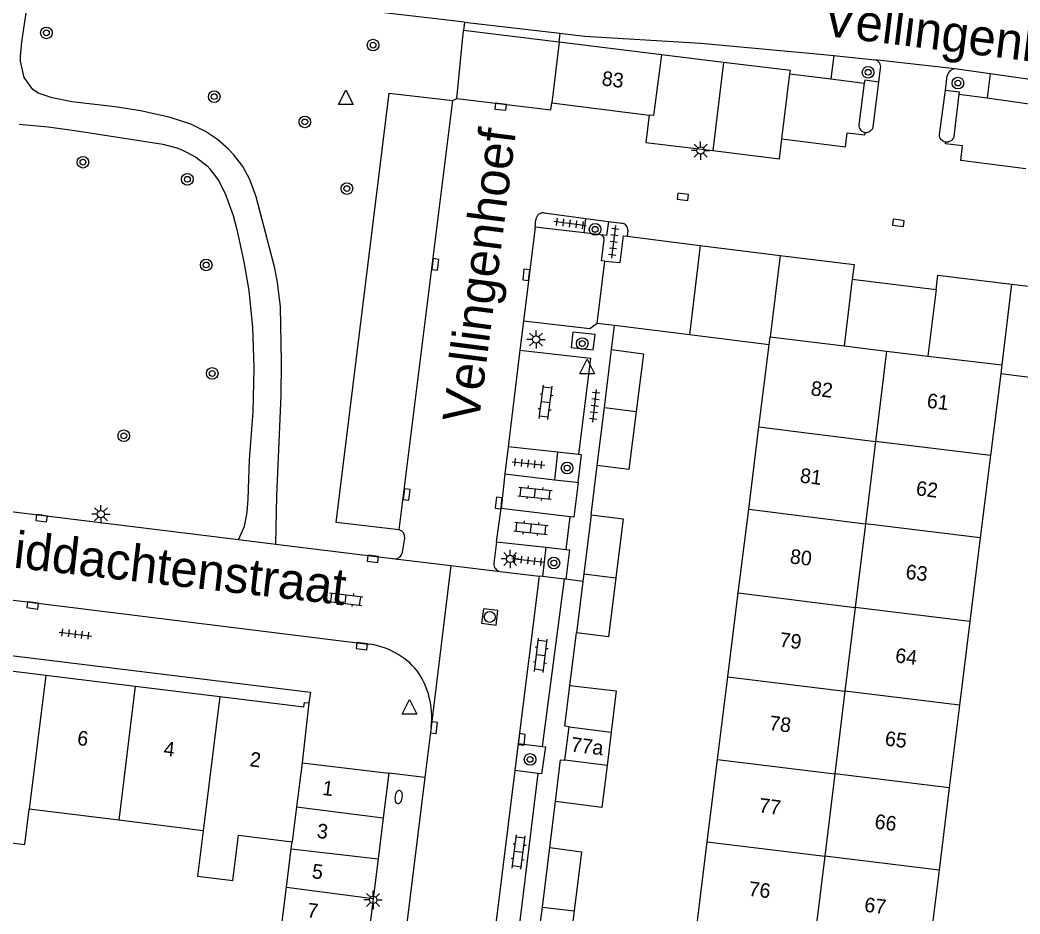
# Model space of a CAD drawing. Extents: x 131000 to 133014, y 396499 to 399001.
# Drawn here: x 131832.3 to 131900.8, y 396867.5 to 396928.8 of the extents above; entities that cross this region are included whole.
import ezdxf

# ---------------------------------------------------------------- set-up
doc = ezdxf.new("R2010")
doc.units = 0
for name, color, linetype in [('gg-anno-huisnummerreeks BGT', 7, 'Continuous'), ('gg-anno-openbare ruimte label', 7, 'Continuous'), ('gg-bbg-bijgebouw', 7, 'Continuous'), ('gg-bbg-gedigitaliseerde bebouwing', 7, 'Continuous'), ('gg-bbg-gedigitaliseerde bijgebouw', 7, 'Continuous'), ('gg-bbg-hoofdgebouw', 7, 'Continuous'), ('gg-bbg-tussenscheiding', 7, 'Continuous'), ('gg-knt-verharding', 7, 'Continuous'), ('gg-knt-verharding nz', 7, 'Continuous'), ('gt-grn-groengrens', 7, 'Continuous'), ('gt-grn-weggrens', 7, 'Continuous'), ('gt-symb-boom', 7, 'Continuous'), ('gt-symb-brandkraan', 7, 'Continuous'), ('gt-symb-klinker verharding', 7, 'Continuous'), ('gt-symb-kolk', 7, 'Continuous'), ('gt-symb-lichtmast', 7, 'Continuous'), ('gt-symb-rioolschacht', 7, 'Continuous'), ('gt-symb-tegel verharding', 7, 'Continuous'), ('gt-symb-waterafsluiter', 7, 'Continuous')]:
    doc.layers.add(name, color=color, linetype=linetype)

# ---------------------------------------------------------------- blocks, each defined once
blk = doc.blocks.new('gt0-BOOM')
at = {"layer": 'gt-symb-boom'}
for radius in [0.4, 0.2]:
    blk.add_circle((0, 0), radius, dxfattribs=at)
blk = doc.blocks.new('gt0-KOLK')
at = {"layer": 'gt-symb-kolk'}
blk.add_lwpolyline([(0, 0), (0.375, 0), (0.375, 0.4), (-0.375, 0.4), (-0.375, 0), (0, 0)], dxfattribs=at)
blk = doc.blocks.new('gt0-LMAST')
at = {"layer": 'gt-symb-lichtmast'}
for p, q in [((-0.182, 0.173), (-0.447, 0.438)), ((-0.005, 0.246), (-0.005, 0.621)), ((0.172, 0.173), (0.437, 0.438)), ((-0.255, -0.004), (-0.63, -0.004)), ((-0.182, -0.181), (-0.447, -0.446)), ((-0.005, -0.254), (-0.005, -0.629)), ((0.437, -0.446), (0.172, -0.181)), ((0.245, -0.004), (0.62, -0.004))]:
    blk.add_line(p, q, dxfattribs=at)
blk.add_circle((-0.005, -0.004), 0.25, dxfattribs=at)
blk = doc.blocks.new('gt0-TEG1')
at = {"layer": 'gt-symb-tegel verharding'}
for p, q in [((-1.125, 0), (1.125, 0)), ((-0.9, -0.25), (-0.9, 0.25)), ((-0.45, -0.25), (-0.45, 0.25)), ((0, -0.25), (0, 0.25)), ((0.45, -0.25), (0.45, 0.25)), ((0.9, -0.25), (0.9, 0.25))]:
    blk.add_line(p, q, dxfattribs=at)
blk = doc.blocks.new('gt0-KL1')
at = {"layer": 'gt-symb-klinker verharding'}
for p, q in [((-1.15, 0.3), (1.15, 0.3)), ((-1, -0.3), (-1, 0.3)), ((-0.5, 0.3), (-0.5, 0.45)), ((0, -0.3), (0, 0.3)), ((0.5, 0.3), (0.5, 0.45)), ((1, -0.3), (1, 0.3)), ((-1.15, -0.3), (1.15, -0.3)), ((-0.5, -0.45), (-0.5, -0.3)), ((0.5, -0.45), (0.5, -0.3))]:
    blk.add_line(p, q, dxfattribs=at)
blk = doc.blocks.new('gt0-WAFSL')
at = {"layer": 'gt-symb-waterafsluiter'}
for p, q in [((-0.5, -0.333), (0, 0.667)), ((0, 0.667), (0.5, -0.333)), ((0.5, -0.333), (-0.5, -0.333))]:
    blk.add_line(p, q, dxfattribs=at)
blk = doc.blocks.new('gt0-RS')
at = {"layer": 'gt-symb-rioolschacht'}
blk.add_lwpolyline([(-0.5, -0.5), (0.5, -0.5), (0.5, 0.5), (-0.5, 0.5)], close=True, dxfattribs=at)
blk.add_circle((0, 0), 0.375, dxfattribs=at)
blk = doc.blocks.new('gt0-BR')
at = {"layer": 'gt-symb-brandkraan'}
for centre, radius, start, end in [((-0.244, 0), 0.206, 107.56694, 252.43307), ((0.599, -2.664), 3, 106.89205, 107.56694), ((0, -0.691), 0.938, 73.10799, 106.89205), ((-0.599, -2.664), 3, 72.43309, 73.10799), ((0.244, 0), 0.206, 287.56695, 72.43309), ((0.599, 2.664), 3, 252.43307, 253.10797), ((0, 0.691), 0.938, 253.10797, 286.89206), ((-0.599, 2.664), 3, 286.89206, 287.56695)]:
    blk.add_arc(centre, radius, start, end, dxfattribs=at)

msp = doc.modelspace()

# ---------------------------------------------------------------- linework, layer by layer
at = {"layer": 'gg-bbg-bijgebouw'}
for p, q in [((131869.23, 396927.26), (131868.72, 396923.1)), ((131876.249, 396926.401), (131869.23, 396927.26)), ((131880.501, 396925.881), (131876.249, 396926.401)), ((131884.512, 396920.651), (131885.061, 396925.089)), ((131868.72, 396923.1), (131875.41, 396922.27)), ((131872.336, 396902.223), (131872.83, 396906.19)), ((131871.84, 396898.24), (131872.336, 396902.223)), ((131871.42, 396894.86), (131870.926, 396890.82)), ((131870.926, 396890.82), (131870.862, 396890.299)), ((131870.862, 396890.299), (131870.43, 396886.77)), ((131869.62, 396878.03), (131869.91, 396880.32)), ((131872.8, 396879.962), (131872.516, 396877.671)), ((131851.61, 396877.86), (131857.55, 396877.15)), ((131857.55, 396877.15), (131857.17, 396874.081)), ((131857.17, 396874.081), (131856.822, 396871.268)), ((131868.08, 396867.967), (131868.59, 396872.06)), ((131856.822, 396871.268), (131856.486, 396868.551)), ((131856.486, 396868.551), (131856.16, 396865.915)), ((131867.58, 396863.95), (131868.08, 396867.967))]:
    msp.add_line(p, q, dxfattribs=at)
for points in [[(131885.061, 396925.089), (131885.09, 396925.32), (131880.501, 396925.881)], [(131875.41, 396922.27), (131875.18, 396920.4), (131879.76, 396919.835)], [(131879.76, 396919.835), (131884.34, 396919.27), (131884.512, 396920.651)], [(131872.83, 396906.19), (131875.01, 396905.91), (131874.516, 396901.947)], [(131874.516, 396901.947), (131874.02, 396897.97), (131871.84, 396898.24)], [(131871.42, 396894.86), (131873.62, 396894.59), (131873.12, 396890.549)], [(131873.12, 396890.549), (131872.62, 396886.5), (131870.43, 396886.77)], [(131869.91, 396880.32), (131869.62, 396880.36), (131869.96, 396883.15)], [(131869.96, 396883.15), (131873.15, 396882.79), (131872.8, 396879.962)], [(131868.98, 396875.21), (131869.33, 396878.06), (131869.62, 396878.03)], [(131872.516, 396877.671), (131872.16, 396874.8), (131868.98, 396875.21)], [(131868.59, 396872.06), (131870.77, 396871.75), (131870.264, 396867.699)], [(131870.264, 396867.699), (131869.76, 396863.66), (131867.58, 396863.95)]]:
    msp.add_lwpolyline(points, dxfattribs=at)
at = {"layer": 'gg-bbg-gedigitaliseerde bebouwing'}
for p, q in [((131839.034, 396873.915), (131832.897, 396874.68)), ((131844.813, 396873.194), (131839.034, 396873.915))]:
    msp.add_line(p, q, dxfattribs=at)
for points in [[(131826.611, 396873.006), (131832.598, 396872.264), (131832.897, 396874.68)], [(131844.813, 396873.194), (131844.431, 396870.087), (131846.863, 396869.788), (131847.245, 396872.895), (131850.921, 396872.433)]]:
    msp.add_lwpolyline(points, dxfattribs=at)
at = {"layer": 'gg-bbg-gedigitaliseerde bijgebouw'}
for p, q in [((131850.861, 396871.95), (131850.921, 396872.433)), ((131850.535, 396869.336), (131850.861, 396871.95)), ((131850.197, 396866.622), (131850.535, 396869.336))]:
    msp.add_line(p, q, dxfattribs=at)
at = {"layer": 'gg-bbg-hoofdgebouw'}
for p, q in [((131873.89, 396913.959), (131878.913, 396913.333)), ((131878.913, 396913.333), (131884.381, 396912.653)), ((131871.83, 396907.99), (131872.36, 396912.25)), ((131889.33, 396911.02), (131895.08, 396910.3)), ((131900.264, 396910.678), (131905.733, 396910.007)), ((131873.038, 396907.84), (131871.83, 396907.99)), ((131878.162, 396907.201), (131873.038, 396907.84)), ((131883.63, 396906.52), (131878.162, 396907.201)), ((131882.929, 396900.883), (131883.63, 396906.52)), ((131899.51, 396904.52), (131898.816, 396898.931)), ((131904.979, 396903.851), (131899.51, 396904.52)), ((131882.229, 396895.247), (131882.929, 396900.883)), ((131898.816, 396898.931), (131898.114, 396893.275)), ((131881.516, 396889.511), (131882.229, 396895.247)), ((131898.114, 396893.275), (131897.401, 396887.539)), ((131880.799, 396883.745), (131881.516, 396889.511)), ((131897.401, 396887.539), (131896.689, 396881.803)), ((131828.058, 396884.613), (131834.037, 396883.877)), ((131834.037, 396883.877), (131840.164, 396883.123)), ((131880.096, 396878.089), (131880.799, 396883.745)), ((131840.164, 396883.123), (131845.964, 396882.41)), ((131852.07, 396881.96), (131851.61, 396877.86)), ((131896.689, 396881.803), (131895.986, 396876.146)), ((131879.393, 396872.432), (131880.096, 396878.089)), ((131895.986, 396876.146), (131895.284, 396870.49)), ((131878.676, 396866.667), (131879.393, 396872.432)), ((131895.284, 396870.49), (131894.572, 396864.754))]:
    msp.add_line(p, q, dxfattribs=at)
for points in [[(131872.36, 396912.25), (131873.41, 396912.16), (131873.64, 396913.99), (131873.89, 396913.959)], [(131884.381, 396912.653), (131889.46, 396912.02), (131889.33, 396911.02)], [(131895.08, 396910.3), (131895.2, 396911.3), (131900.264, 396910.678)], [(131845.964, 396882.41), (131851.73, 396881.7), (131851.77, 396882), (131852.07, 396881.96)]]:
    msp.add_lwpolyline(points, dxfattribs=at)
at = {"layer": 'gg-bbg-tussenscheiding'}
for p, q in [((131880.501, 396925.881), (131879.76, 396919.835)), ((131878.913, 396913.333), (131878.162, 396907.201)), ((131884.381, 396912.653), (131883.695, 396907.058)), ((131889.33, 396911.02), (131888.769, 396906.444)), ((131895.08, 396910.3), (131894.522, 396905.747)), ((131900.264, 396910.678), (131899.584, 396905.134)), ((131883.63, 396906.52), (131883.695, 396907.058)), ((131883.695, 396907.058), (131888.769, 396906.444)), ((131888.769, 396906.444), (131891.689, 396906.09)), ((131891.689, 396906.09), (131890.93, 396899.899)), ((131891.689, 396906.09), (131894.522, 396905.747)), ((131894.522, 396905.747), (131899.584, 396905.134)), ((131899.584, 396905.134), (131899.51, 396904.52)), ((131872.336, 396902.223), (131874.516, 396901.947)), ((131882.929, 396900.883), (131890.93, 396899.899)), ((131890.93, 396899.899), (131890.237, 396894.253)), ((131898.816, 396898.931), (131890.93, 396899.899)), ((131882.229, 396895.247), (131890.237, 396894.253)), ((131890.237, 396894.253), (131889.534, 396888.516)), ((131898.114, 396893.275), (131890.237, 396894.253)), ((131870.926, 396890.82), (131873.12, 396890.549)), ((131881.516, 396889.511), (131889.534, 396888.516)), ((131889.534, 396888.516), (131888.829, 396882.763)), ((131897.401, 396887.539), (131889.534, 396888.516)), ((131834.037, 396883.877), (131832.897, 396874.68)), ((131880.799, 396883.745), (131888.829, 396882.763)), ((131840.164, 396883.123), (131839.034, 396873.915)), ((131888.829, 396882.763), (131888.135, 396877.106)), ((131896.689, 396881.803), (131888.829, 396882.763)), ((131845.964, 396882.41), (131844.813, 396873.194)), ((131869.91, 396880.32), (131872.8, 396879.962)), ((131851.61, 396877.86), (131851.227, 396874.841)), ((131872.516, 396877.671), (131869.62, 396878.03)), ((131880.096, 396878.089), (131888.135, 396877.106)), ((131888.135, 396877.106), (131887.442, 396871.448)), ((131895.986, 396876.146), (131888.135, 396877.106)), ((131851.227, 396874.841), (131850.921, 396872.433)), ((131851.227, 396874.841), (131857.17, 396874.081)), ((131879.393, 396872.432), (131887.442, 396871.448)), ((131850.861, 396871.95), (131856.822, 396871.268)), ((131887.442, 396871.448), (131886.737, 396865.696)), ((131895.284, 396870.49), (131887.442, 396871.448)), ((131850.535, 396869.336), (131856.486, 396868.551)), ((131868.08, 396867.967), (131870.264, 396867.699))]:
    msp.add_line(p, q, dxfattribs=at)
msp.add_lwpolyline([(131876.249, 396926.401), (131875.702, 396922.24), (131875.41, 396922.27)], dxfattribs=at)
at = {"layer": 'gg-knt-verharding'}
for p, q in [((131862.733, 396928.641), (131862.676, 396928.062)), ((131862.733, 396928.641), (131869.283, 396927.884)), ((131862.22, 396923.4), (131862.676, 396928.062)), ((131869.207, 396927.263), (131862.676, 396928.062)), ((131869.283, 396927.884), (131869.207, 396927.263)), ((131869.23, 396927.26), (131869.207, 396927.263)), ((131887.135, 396926.45), (131888.073, 396926.35)), ((131888.073, 396926.35), (131890.87, 396926.05)), ((131896.368, 396925.431), (131890.87, 396926.05)), ((131891.16, 396924.527), (131891.28, 396925.48)), ((131898.78, 396925.092), (131896.368, 396925.431)), ((131885.061, 396925.089), (131887.863, 396924.744)), ((131887.863, 396924.744), (131890.159, 396924.461)), ((131895.717, 396923.973), (131895.85, 396924.97)), ((131861.94, 396923.28), (131862.22, 396923.4)), ((131896.641, 396923.706), (131898.573, 396923.441)), ((131898.573, 396923.441), (131901.773, 396923.002)), ((131868.2, 396915.56), (131871.07, 396915.182)), ((131867.578, 396914.595), (131867.64, 396915.1)), ((131870.938, 396914.193), (131871.07, 396915.182)), ((131871.07, 396915.182), (131872.616, 396914.979)), ((131872.616, 396914.979), (131873.52, 396914.86)), ((131870.938, 396914.193), (131867.578, 396914.595)), ((131872.059, 396914.058), (131870.938, 396914.193)), ((131873.94, 396914.35), (131873.89, 396913.959)), ((131866.785, 396908.13), (131866.542, 396906.153)), ((131872.83, 396906.19), (131873.038, 396907.84)), ((131865.728, 396899.513), (131865.502, 396897.669)), ((131869.129, 396899.156), (131865.728, 396899.513)), ((131869.129, 396899.156), (131868.906, 396897.27)), ((131870.555, 396899.007), (131869.129, 396899.156)), ((131808.948, 396897.867), (131847.239, 396893.171)), ((131871.42, 396894.86), (131871.84, 396898.24)), ((131865.502, 396897.669), (131865.251, 396895.303)), ((131865.502, 396897.669), (131868.906, 396897.27)), ((131868.906, 396897.27), (131870.24, 396897.114)), ((131870.24, 396897.114), (131870.536, 396897.079)), ((131869.979, 396894.734), (131865.251, 396895.303)), ((131869.719, 396892.483), (131869.979, 396894.734)), ((131847.239, 396893.171), (131849.795, 396892.858)), ((131858.48, 396892.29), (131858.65, 396893.27)), ((131864.932, 396893.017), (131864.75, 396891.54)), ((131864.932, 396893.017), (131868.327, 396892.638)), ((131849.795, 396892.858), (131857.988, 396891.853)), ((131868.327, 396892.638), (131868.082, 396890.634)), ((131868.327, 396892.638), (131869.719, 396892.483)), ((131813.032, 396891.332), (131856.14, 396886)), ((131865.18, 396890.98), (131867.86, 396890.66)), ((131868.082, 396890.634), (131867.86, 396890.66)), ((131869.588, 396890.454), (131868.082, 396890.634)), ((131868.095, 396878.987), (131869.588, 396890.454)), ((131869.701, 396890.441), (131869.588, 396890.454)), ((131869.96, 396883.15), (131870.43, 396886.77)), ((131860.46, 396880.33), (131860.029, 396876.843)), ((131866.433, 396879.188), (131866.201, 396877.326)), ((131866.433, 396879.188), (131868.095, 396878.987)), ((131867.79, 396877.128), (131866.201, 396877.326)), ((131866.436, 396866.087), (131867.79, 396877.128)), ((131868.59, 396872.06), (131868.98, 396875.21))]:
    msp.add_line(p, q, dxfattribs=at)
for points in [[(131862.733, 396928.641), (131855.05, 396929.53), (131847.13, 396930.19), (131837.11, 396930.63), (131832.987, 396931.097)], [(131849.795, 396892.858), (131849.869, 396896.171), (131850.173, 396903.034), (131850.199, 396905.339), (131850.113, 396909.119), (131849.926, 396910.795), (131849.733, 396911.772), (131848.46, 396916.669), (131848.015, 396917.861), (131847.531, 396918.737), (131846.928, 396919.542), (131846.564, 396919.935), (131845.811, 396920.6), (131844.977, 396921.154), (131843.965, 396921.639), (131842.479, 396922.127), (131840.523, 396922.572), (131838.777, 396922.835), (131835.811, 396923.177), (131834.464, 396923.442), (131833.506, 396923.779), (131833.134, 396924.027), (131832.554, 396924.843), (131832.301, 396925.962), (131832.295, 396926.29), (131832.394, 396927.284), (131832.785, 396930.033)], [(131869.283, 396927.884), (131870.96, 396927.69), (131878.95, 396927.19), (131887.135, 396926.45)], [(131890.159, 396924.461), (131889.781, 396921.605), (131889.786, 396921.505), (131889.81, 396921.407), (131889.854, 396921.317), (131889.914, 396921.237), (131889.99, 396921.17), (131890.123, 396921.102), (131890.221, 396921.079)], [(131891.16, 396924.527), (131890.186, 396924.662), (131890.159, 396924.461)], [(131890.221, 396921.079), (131890.325, 396921.077), (131890.476, 396921.114), (131890.568, 396921.164), (131890.681, 396921.271), (131890.735, 396921.36), (131890.771, 396921.458), (131891.16, 396924.527)], [(131917.91, 396921.843), (131910.54, 396923.19), (131901.35, 396924.73), (131898.78, 396925.092)], [(131858.27, 396893.83), (131853.94, 396894.33), (131857.57, 396923.77), (131861.94, 396923.28)], [(131895.743, 396920.419), (131895.641, 396920.445), (131895.503, 396920.523), (131895.428, 396920.597), (131895.37, 396920.685), (131895.348, 396920.733), (131895.32, 396920.834), (131895.313, 396920.94), (131895.717, 396923.973)], [(131895.717, 396923.973), (131896.658, 396923.869), (131896.641, 396923.706)], [(131896.641, 396923.706), (131896.309, 396920.798), (131896.273, 396920.697), (131896.217, 396920.607), (131896.142, 396920.53), (131896.054, 396920.471), (131896.005, 396920.449), (131895.902, 396920.42), (131895.849, 396920.414), (131895.743, 396920.419)], [(131832.199, 396921.65), (131834.19, 396921.455), (131836.024, 396921.207), (131842.043, 396920.275), (131843.007, 396920.016), (131843.407, 396919.866), (131844.302, 396919.402), (131845.094, 396918.781), (131845.278, 396918.591), (131845.874, 396917.79), (131846.333, 396916.892), (131846.875, 396915.385), (131847.138, 396914.42), (131847.616, 396912.218), (131847.949, 396910.245), (131848.203, 396907.708), (131848.295, 396904.931), (131848.218, 396901.932), (131847.964, 396898.637), (131847.882, 396895.94), (131847.817, 396895.039), (131847.634, 396894.054), (131847.239, 396893.171)], [(131872.616, 396914.979), (131872.489, 396914.007), (131872.059, 396914.058)], [(131872.36, 396912.25), (131872.138, 396912.279), (131872.325, 396913.726)], [(131871.83, 396907.99), (131871.331, 396907.614), (131866.785, 396908.13)], [(131870.173, 396907.39), (131870.049, 396906.331), (131871.563, 396906.166), (131871.696, 396907.228), (131870.173, 396907.39)], [(131866.542, 396906.153), (131871.377, 396905.603), (131870.555, 396899.007)], [(131870.536, 396897.079), (131870.774, 396898.984), (131870.555, 396899.007)], [(131870.536, 396897.079), (131870.235, 396894.704), (131869.979, 396894.734)], [(131869.719, 396892.483), (131869.948, 396892.457), (131869.701, 396890.441)], [(131816.03, 396886.41), (131816.14, 396887.12), (131852.19, 396882.7), (131852.07, 396881.96)], [(131868.095, 396878.987), (131868.286, 396878.961), (131868.03, 396877.098), (131867.79, 396877.128)], [(131860.029, 396876.843), (131847.59, 396776.24), (131847.37, 396774.551)]]:
    msp.add_lwpolyline(points, dxfattribs=at)
for centre, radius, start, end in [((131890.784, 396925.556), 0.502, 351.3412, 80.11359), ((131896.362, 396924.916), 0.515, 89.3365, 173.9992), ((131868.137, 396915.066), 0.498, 82.72462, 176.0767), ((131873.479, 396914.399), 0.463, 353.96791, 84.97701), ((131872.017, 396913.752), 0.309, 355.22882, 82.17493), ((131858.121, 396893.32), 0.531, 354.57961, 73.73978), ((131858.014, 396892.319), 0.467, 266.79993, 356.42377), ((131865.287, 396891.507), 0.538, 176.51532, 258.52291), ((131855.538, 396880.917), 5.118, 39.45799, 83.24921), ((131854.951, 396880.981), 5.547, 353.26177, 35.09141)]:
    msp.add_arc(centre, radius, start, end, dxfattribs=at)
at = {"layer": 'gg-knt-verharding nz'}
for p, q in [((131858.27, 396893.83), (131861.94, 396923.28)), ((131867.578, 396914.595), (131866.785, 396908.13)), ((131866.542, 396906.153), (131865.728, 396899.513)), ((131864.932, 396893.017), (131865.251, 396895.303)), ((131867.86, 396890.66), (131866.433, 396879.188)), ((131866.201, 396877.326), (131864.826, 396866.287))]:
    msp.add_line(p, q, dxfattribs=at)
for points in [[(131862.22, 396923.4), (131868.662, 396922.626), (131868.72, 396923.1)], [(131884.512, 396920.651), (131888.88, 396920.102), (131888.993, 396921.045), (131890.201, 396920.904), (131890.221, 396921.079)], [(131901.232, 396918.58), (131896.776, 396919.151), (131896.903, 396920.155), (131895.728, 396920.307), (131895.743, 396920.419)]]:
    msp.add_lwpolyline(points, dxfattribs=at)
at = {"layer": 'gt-grn-groengrens'}
for p, q in [((131888.073, 396926.35), (131887.863, 396924.744)), ((131898.78, 396925.092), (131898.573, 396923.441))]:
    msp.add_line(p, q, dxfattribs=at)
at = {"layer": 'gt-grn-weggrens'}
for p, q in [((131857.988, 396891.853), (131861.802, 396891.39)), ((131861.802, 396891.39), (131860.46, 396880.33)), ((131861.802, 396891.39), (131865.18, 396890.98)), ((131870.862, 396890.299), (131869.701, 396890.441)), ((131860.029, 396876.843), (131857.55, 396877.15))]:
    msp.add_line(p, q, dxfattribs=at)

# ---------------------------------------------------------------- block references
at = {"layer": 'gt-symb-boom'}
for p in [(131834.068, 396927.905), (131856.47, 396927.068), (131890.418, 396925.205), (131896.578, 396924.464), (131845.576, 396923.534), (131851.792, 396921.801), (131836.576, 396919.04), (131843.737, 396917.866), (131854.677, 396917.229), (131871.699, 396914.436), (131845.027, 396911.994), (131870.818, 396906.605), (131845.443, 396904.555), (131839.375, 396900.28), (131869.779, 396898.069), (131868.87, 396891.555), (131867.238, 396878.091)]:
    msp.add_blockref('gt0-BOOM', p, dxfattribs=at)
at = {"layer": 'gt-symb-brandkraan', "rotation": 81.65913313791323}
msp.add_blockref('gt0-BR', (131858.228, 396875.51), dxfattribs=at)
at = {"layer": 'gt-symb-klinker verharding'}
for p, rotation in [((131868.307, 396902.579), 82.9318599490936), ((131867.581, 396896.348), -5.9100703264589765), ((131867.3, 396893.939), -5.910070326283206), ((131854.594, 396889.072), -7.004259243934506), ((131867.977, 396885.224), 82.93185994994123), ((131866.456, 396871.738), 82.81812146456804)]:
    msp.add_blockref('gt0-KL1', p, dxfattribs=dict(at, rotation=rotation))
at = {"layer": 'gt-symb-kolk'}
for p, rotation in [((131865.242, 396923.039), 173.16632765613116), ((131877.742, 396916.864), 172.590815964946), ((131892.515, 396915.076), 172.590815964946), ((131860.537, 396912.053), -97.00425924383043), ((131867.173, 396911.294), 83.16632765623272), ((131858.576, 396896.28), -97.00425924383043), ((131865.288, 396895.652), 83.95213112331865), ((131833.765, 396894.826), 172.8749836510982), ((131856.479, 396892.04), 172.81812146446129), ((131833.152, 396888.845), 172.6476206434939), ((131855.723, 396886.05), 172.9957407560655), ((131860.449, 396880.293), -96.71987988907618), ((131866.47, 396879.485), -96.94741065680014)]:
    msp.add_blockref('gt0-KOLK', p, dxfattribs=dict(at, rotation=rotation))
at = {"layer": 'gt-symb-lichtmast'}
for p in [(131878.938, 396919.836), (131867.652, 396906.886), (131837.815, 396894.905), (131865.879, 396891.839), (131856.478, 396868.462)]:
    msp.add_blockref('gt0-LMAST', p, dxfattribs=at)
at = {"layer": 'gt-symb-rioolschacht', "rotation": -97.29556014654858}
msp.add_blockref('gt0-RS', (131864.476, 396887.859), dxfattribs=at)
at = {"layer": 'gt-symb-tegel verharding'}
for p, rotation in [((131869.977, 396914.84), -7.465974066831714), ((131872.977, 396913.571), 83.16632765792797), ((131871.671, 396902.327), 83.22321717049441), ((131867.119, 396898.378), -5.453918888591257), ((131867.102, 396891.739), -6.371822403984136), ((131836.062, 396886.686), -7.068140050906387)]:
    msp.add_blockref('gt0-TEG1', p, dxfattribs=dict(at, rotation=rotation))
at = {"layer": 'gt-symb-waterafsluiter'}
for p in [(131854.609, 396923.319), (131871.154, 396904.867), (131858.973, 396881.536)]:
    msp.add_blockref('gt0-WAFSL', p, dxfattribs=at)

# ---------------------------------------------------------------- texts
at = {"layer": 'gg-anno-huisnummerreeks BGT'}
for s, rotation, p in [('83', 353, (131872.115, 396924.31)), ('82', 352.9, (131886.448, 396903.062)), ('61', 352.9, (131894.409, 396902.213)), ('81', 352.9, (131885.705, 396897.084)), ('62', 352.9, (131893.664, 396896.21)), ('80', 352.9, (131885.016, 396891.539)), ('63', 352.9, (131892.953, 396890.483)), ('79', 352.9, (131884.305, 396885.824)), ('64', 352.9, (131892.24, 396884.746)), ('78', 352.9, (131883.595, 396880.114)), ('6', 353, (131836.143, 396879.084)), ('65', 352.9, (131891.533, 396879.05)), ('4', 353, (131842.07, 396878.355)), ('77a', 352.9, (131869.992, 396878.64)), ('2', 353, (131847.974, 396877.628)), ('1', 352.9, (131852.944, 396875.659)), ('77', 352.9, (131882.893, 396874.461)), ('3', 352.9, (131852.58, 396872.718)), ('66', 352.9, (131890.826, 396873.357)), ('5', 353, (131852.237, 396869.951)), ('76', 352.9, (131882.182, 396868.746)), ('7', 352.9, (131851.907, 396867.276)), ('67', 352.9, (131890.118, 396867.657))]:
    msp.add_text(s, height=1, rotation=rotation, dxfattribs=at).set_placement(p)
at = {"layer": 'gg-anno-openbare ruimte label'}
for s, rotation, p in [('Vellingenhoef', 352.9, (131887.234, 396927.732)), ('Vellingenhoef', 82.7, (131863.709, 396901.08)), ('Kasteel Middachtenstraat', 353.5, (131816.991, 396892.933))]:
    msp.add_text(s, height=2.5, rotation=rotation, dxfattribs=at).set_placement(p)

doc.saveas('drawing.dxf')
